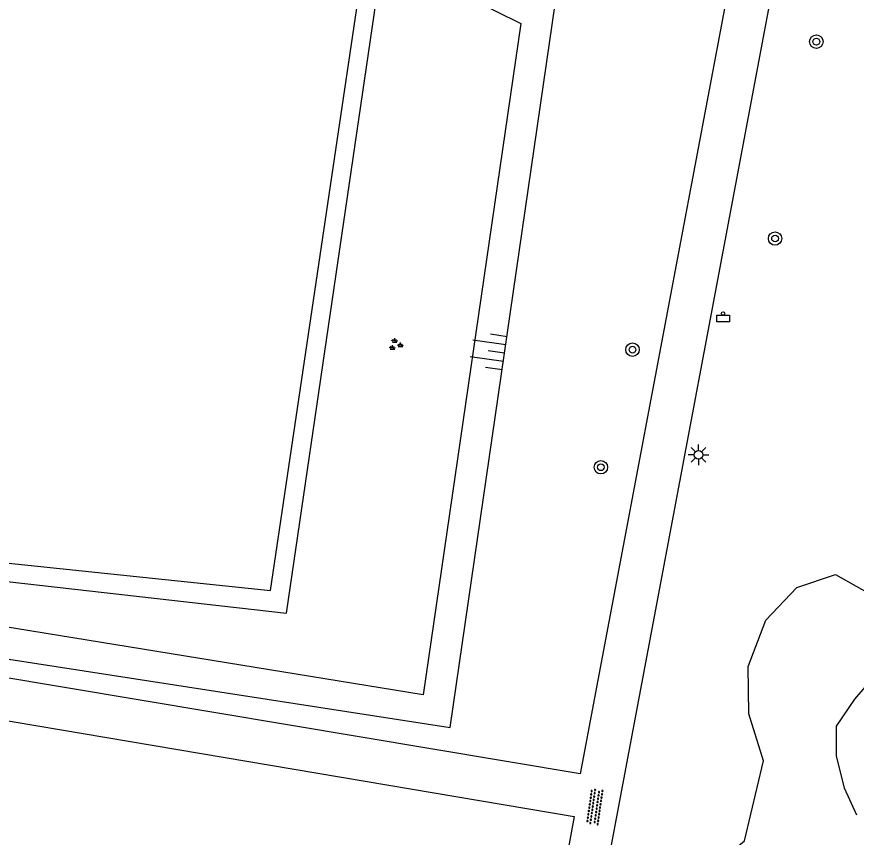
# Model space of a CAD drawing. Extents: x 132999 to 136000, y 398499 to 400501.
# Drawn here: x 133624.5 to 133674.5, y 399860.4 to 399909.4 of the extents above; entities that cross this region are included whole.
import ezdxf

# ---------------------------------------------------------------- set-up
doc = ezdxf.new("R2010")
doc.units = 0
for name, color, linetype in [('gg-knt-BGT kruinlijn', 7, 'Continuous'), ('gg-knt-bovenkant onderkant talud', 7, 'Continuous'), ('gg-knt-onverhard', 7, 'Continuous'), ('gg-kntw-bovenkant insteek waterloop', 7, 'Continuous'), ('gg-kntw-waterlijn', 7, 'Continuous'), ('gt-grn-groengrens', 7, 'Continuous'), ('gt-symb-afvalbak', 7, 'Continuous'), ('gt-symb-boom', 7, 'Continuous'), ('gt-symb-groenvak', 7, 'Continuous'), ('gt-symb-lichtmast', 7, 'Continuous'), ('gt-symb-overige verharding', 7, 'Continuous'), ('gt-symb-talud symbool', 7, 'Continuous')]:
    doc.layers.add(name, color=color, linetype=linetype)

# ---------------------------------------------------------------- blocks, each defined once
blk = doc.blocks.new('gt0-OVH')
at = {"layer": 'gt-symb-overige verharding'}
for points in [[(-0.972, 0.298), (-0.967, 0.308), (-0.965, 0.319), (-0.966, 0.33), (-0.971, 0.34), (-0.978, 0.348), (-0.988, 0.353), (-0.999, 0.355), (-1.01, 0.354), (-1.02, 0.349), (-1.028, 0.342), (-1.033, 0.332), (-1.035, 0.321), (-1.034, 0.31), (-1.029, 0.3), (-1.022, 0.292), (-1.012, 0.287), (-1.001, 0.285), (-0.99, 0.286), (-0.98, 0.291)], [(-0.872, 0.106), (-0.867, 0.116), (-0.865, 0.126), (-0.866, 0.137), (-0.871, 0.147), (-0.878, 0.156), (-0.888, 0.161), (-0.899, 0.163), (-0.91, 0.162), (-0.92, 0.157), (-0.928, 0.15), (-0.933, 0.14), (-0.935, 0.129), (-0.934, 0.118), (-0.929, 0.108), (-0.922, 0.1), (-0.912, 0.095), (-0.901, 0.092), (-0.89, 0.094), (-0.88, 0.098)], [(-0.772, 0.298), (-0.767, 0.308), (-0.765, 0.319), (-0.766, 0.33), (-0.771, 0.34), (-0.778, 0.348), (-0.788, 0.353), (-0.799, 0.355), (-0.81, 0.354), (-0.82, 0.349), (-0.828, 0.342), (-0.833, 0.332), (-0.835, 0.321), (-0.834, 0.31), (-0.829, 0.3), (-0.822, 0.292), (-0.812, 0.287), (-0.801, 0.285), (-0.79, 0.286), (-0.78, 0.291)], [(-0.672, 0.106), (-0.667, 0.116), (-0.665, 0.126), (-0.666, 0.137), (-0.671, 0.147), (-0.678, 0.156), (-0.688, 0.161), (-0.699, 0.163), (-0.71, 0.162), (-0.72, 0.157), (-0.728, 0.15), (-0.733, 0.14), (-0.735, 0.129), (-0.734, 0.118), (-0.729, 0.108), (-0.722, 0.1), (-0.712, 0.095), (-0.701, 0.092), (-0.69, 0.094), (-0.68, 0.098)], [(-0.572, 0.298), (-0.567, 0.308), (-0.565, 0.319), (-0.566, 0.33), (-0.571, 0.34), (-0.578, 0.348), (-0.588, 0.353), (-0.599, 0.355), (-0.61, 0.354), (-0.62, 0.349), (-0.628, 0.342), (-0.633, 0.332), (-0.635, 0.321), (-0.634, 0.31), (-0.629, 0.3), (-0.622, 0.292), (-0.612, 0.287), (-0.601, 0.285), (-0.59, 0.286), (-0.58, 0.291)], [(-0.472, 0.106), (-0.467, 0.116), (-0.465, 0.126), (-0.466, 0.137), (-0.471, 0.147), (-0.478, 0.156), (-0.488, 0.161), (-0.499, 0.163), (-0.51, 0.162), (-0.52, 0.157), (-0.528, 0.15), (-0.533, 0.14), (-0.535, 0.129), (-0.534, 0.118), (-0.529, 0.108), (-0.522, 0.1), (-0.512, 0.095), (-0.501, 0.092), (-0.49, 0.094), (-0.48, 0.098)], [(-0.372, 0.298), (-0.367, 0.308), (-0.365, 0.319), (-0.366, 0.33), (-0.371, 0.34), (-0.378, 0.348), (-0.388, 0.353), (-0.399, 0.355), (-0.41, 0.354), (-0.42, 0.349), (-0.428, 0.342), (-0.433, 0.332), (-0.435, 0.321), (-0.434, 0.31), (-0.429, 0.3), (-0.422, 0.292), (-0.412, 0.287), (-0.401, 0.285), (-0.39, 0.286), (-0.38, 0.291)], [(-0.272, 0.106), (-0.267, 0.116), (-0.265, 0.126), (-0.266, 0.137), (-0.271, 0.147), (-0.278, 0.156), (-0.288, 0.161), (-0.299, 0.163), (-0.31, 0.162), (-0.32, 0.157), (-0.328, 0.15), (-0.333, 0.14), (-0.335, 0.129), (-0.334, 0.118), (-0.329, 0.108), (-0.322, 0.1), (-0.312, 0.095), (-0.301, 0.092), (-0.29, 0.094), (-0.28, 0.098)], [(-0.172, 0.298), (-0.167, 0.308), (-0.165, 0.319), (-0.166, 0.33), (-0.171, 0.34), (-0.178, 0.348), (-0.188, 0.353), (-0.199, 0.355), (-0.21, 0.354), (-0.22, 0.349), (-0.228, 0.342), (-0.233, 0.332), (-0.235, 0.321), (-0.234, 0.31), (-0.229, 0.3), (-0.222, 0.292), (-0.212, 0.287), (-0.201, 0.285), (-0.19, 0.286), (-0.18, 0.291)], [(-0.072, 0.106), (-0.067, 0.116), (-0.065, 0.126), (-0.066, 0.137), (-0.071, 0.147), (-0.078, 0.156), (-0.088, 0.161), (-0.099, 0.163), (-0.11, 0.162), (-0.12, 0.157), (-0.128, 0.15), (-0.133, 0.14), (-0.135, 0.129), (-0.134, 0.118), (-0.129, 0.108), (-0.122, 0.1), (-0.112, 0.095), (-0.101, 0.092), (-0.09, 0.094), (-0.08, 0.098)], [(0.028, 0.298), (0.033, 0.308), (0.035, 0.319), (0.034, 0.33), (0.029, 0.34), (0.022, 0.348), (0.012, 0.353), (0.001, 0.355), (-0.01, 0.354), (-0.02, 0.349), (-0.028, 0.342), (-0.033, 0.332), (-0.035, 0.321), (-0.034, 0.31), (-0.029, 0.3), (-0.022, 0.292), (-0.012, 0.287), (-0.001, 0.285), (0.01, 0.286), (0.02, 0.291)], [(0.128, 0.106), (0.133, 0.116), (0.135, 0.126), (0.134, 0.137), (0.129, 0.147), (0.122, 0.156), (0.112, 0.161), (0.101, 0.163), (0.09, 0.162), (0.08, 0.157), (0.072, 0.15), (0.067, 0.14), (0.065, 0.129), (0.066, 0.118), (0.071, 0.108), (0.078, 0.1), (0.088, 0.095), (0.099, 0.092), (0.11, 0.094), (0.12, 0.098)], [(0.228, 0.298), (0.233, 0.308), (0.235, 0.319), (0.234, 0.33), (0.229, 0.34), (0.222, 0.348), (0.212, 0.353), (0.201, 0.355), (0.19, 0.354), (0.18, 0.349), (0.172, 0.342), (0.167, 0.332), (0.165, 0.321), (0.166, 0.31), (0.171, 0.3), (0.178, 0.292), (0.188, 0.287), (0.199, 0.285), (0.21, 0.286), (0.22, 0.291)], [(0.328, 0.106), (0.333, 0.116), (0.335, 0.126), (0.334, 0.137), (0.329, 0.147), (0.322, 0.156), (0.312, 0.161), (0.301, 0.163), (0.29, 0.162), (0.28, 0.157), (0.272, 0.15), (0.267, 0.14), (0.265, 0.129), (0.266, 0.118), (0.271, 0.108), (0.278, 0.1), (0.288, 0.095), (0.299, 0.092), (0.31, 0.094), (0.32, 0.098)], [(0.428, 0.298), (0.433, 0.308), (0.435, 0.319), (0.434, 0.33), (0.429, 0.34), (0.422, 0.348), (0.412, 0.353), (0.401, 0.355), (0.39, 0.354), (0.38, 0.349), (0.372, 0.342), (0.367, 0.332), (0.365, 0.321), (0.366, 0.31), (0.371, 0.3), (0.378, 0.292), (0.388, 0.287), (0.399, 0.285), (0.41, 0.286), (0.42, 0.291)], [(0.528, 0.106), (0.533, 0.116), (0.535, 0.126), (0.534, 0.137), (0.529, 0.147), (0.522, 0.156), (0.512, 0.161), (0.501, 0.163), (0.49, 0.162), (0.48, 0.157), (0.472, 0.15), (0.467, 0.14), (0.465, 0.129), (0.466, 0.118), (0.471, 0.108), (0.478, 0.1), (0.488, 0.095), (0.499, 0.092), (0.51, 0.094), (0.52, 0.098)], [(0.628, 0.298), (0.633, 0.308), (0.635, 0.319), (0.634, 0.33), (0.629, 0.34), (0.622, 0.348), (0.612, 0.353), (0.601, 0.355), (0.59, 0.354), (0.58, 0.349), (0.572, 0.342), (0.567, 0.332), (0.565, 0.321), (0.566, 0.31), (0.571, 0.3), (0.578, 0.292), (0.588, 0.287), (0.599, 0.285), (0.61, 0.286), (0.62, 0.291)], [(0.728, 0.106), (0.733, 0.116), (0.735, 0.126), (0.734, 0.137), (0.729, 0.147), (0.722, 0.156), (0.712, 0.161), (0.701, 0.163), (0.69, 0.162), (0.68, 0.157), (0.672, 0.15), (0.667, 0.14), (0.665, 0.129), (0.666, 0.118), (0.671, 0.108), (0.678, 0.1), (0.688, 0.095), (0.699, 0.092), (0.71, 0.094), (0.72, 0.098)], [(0.828, 0.298), (0.833, 0.308), (0.835, 0.319), (0.834, 0.33), (0.829, 0.34), (0.822, 0.348), (0.812, 0.353), (0.801, 0.355), (0.79, 0.354), (0.78, 0.349), (0.772, 0.342), (0.767, 0.332), (0.765, 0.321), (0.766, 0.31), (0.771, 0.3), (0.778, 0.292), (0.788, 0.287), (0.799, 0.285), (0.81, 0.286), (0.82, 0.291)], [(0.928, 0.106), (0.933, 0.116), (0.935, 0.126), (0.934, 0.137), (0.929, 0.147), (0.922, 0.156), (0.912, 0.161), (0.901, 0.163), (0.89, 0.162), (0.88, 0.157), (0.872, 0.15), (0.867, 0.14), (0.865, 0.129), (0.866, 0.118), (0.871, 0.108), (0.878, 0.1), (0.888, 0.095), (0.899, 0.092), (0.91, 0.094), (0.92, 0.098)], [(1.028, 0.298), (1.033, 0.308), (1.035, 0.319), (1.034, 0.33), (1.029, 0.34), (1.022, 0.348), (1.012, 0.353), (1.001, 0.355), (0.99, 0.354), (0.98, 0.349), (0.972, 0.342), (0.967, 0.332), (0.965, 0.321), (0.966, 0.31), (0.971, 0.3), (0.978, 0.292), (0.988, 0.287), (0.999, 0.285), (1.01, 0.286), (1.02, 0.291)], [(-0.972, -0.142), (-0.967, -0.132), (-0.965, -0.121), (-0.966, -0.11), (-0.971, -0.1), (-0.978, -0.092), (-0.988, -0.087), (-0.999, -0.085), (-1.01, -0.086), (-1.02, -0.091), (-1.028, -0.098), (-1.033, -0.108), (-1.035, -0.119), (-1.034, -0.13), (-1.029, -0.14), (-1.022, -0.148), (-1.012, -0.153), (-1.001, -0.155), (-0.99, -0.154), (-0.98, -0.149)], [(-0.872, -0.334), (-0.867, -0.324), (-0.865, -0.314), (-0.866, -0.303), (-0.871, -0.293), (-0.878, -0.284), (-0.888, -0.279), (-0.899, -0.277), (-0.91, -0.278), (-0.92, -0.283), (-0.928, -0.29), (-0.933, -0.3), (-0.935, -0.311), (-0.934, -0.322), (-0.929, -0.332), (-0.922, -0.34), (-0.912, -0.345), (-0.901, -0.348), (-0.89, -0.346), (-0.88, -0.342)], [(-0.772, -0.142), (-0.767, -0.132), (-0.765, -0.121), (-0.766, -0.11), (-0.771, -0.1), (-0.778, -0.092), (-0.788, -0.087), (-0.799, -0.085), (-0.81, -0.086), (-0.82, -0.091), (-0.828, -0.098), (-0.833, -0.108), (-0.835, -0.119), (-0.834, -0.13), (-0.829, -0.14), (-0.822, -0.148), (-0.812, -0.153), (-0.801, -0.155), (-0.79, -0.154), (-0.78, -0.149)], [(-0.672, -0.334), (-0.667, -0.324), (-0.665, -0.314), (-0.666, -0.303), (-0.671, -0.293), (-0.678, -0.284), (-0.688, -0.279), (-0.699, -0.277), (-0.71, -0.278), (-0.72, -0.283), (-0.728, -0.29), (-0.733, -0.3), (-0.735, -0.311), (-0.734, -0.322), (-0.729, -0.332), (-0.722, -0.34), (-0.712, -0.345), (-0.701, -0.348), (-0.69, -0.346), (-0.68, -0.342)], [(-0.572, -0.142), (-0.567, -0.132), (-0.565, -0.121), (-0.566, -0.11), (-0.571, -0.1), (-0.578, -0.092), (-0.588, -0.087), (-0.599, -0.085), (-0.61, -0.086), (-0.62, -0.091), (-0.628, -0.098), (-0.633, -0.108), (-0.635, -0.119), (-0.634, -0.13), (-0.629, -0.14), (-0.622, -0.148), (-0.612, -0.153), (-0.601, -0.155), (-0.59, -0.154), (-0.58, -0.149)], [(-0.472, -0.334), (-0.467, -0.324), (-0.465, -0.314), (-0.466, -0.303), (-0.471, -0.293), (-0.478, -0.284), (-0.488, -0.279), (-0.499, -0.277), (-0.51, -0.278), (-0.52, -0.283), (-0.528, -0.29), (-0.533, -0.3), (-0.535, -0.311), (-0.534, -0.322), (-0.529, -0.332), (-0.522, -0.34), (-0.512, -0.345), (-0.501, -0.348), (-0.49, -0.346), (-0.48, -0.342)], [(-0.372, -0.142), (-0.367, -0.132), (-0.365, -0.121), (-0.366, -0.11), (-0.371, -0.1), (-0.378, -0.092), (-0.388, -0.087), (-0.399, -0.085), (-0.41, -0.086), (-0.42, -0.091), (-0.428, -0.098), (-0.433, -0.108), (-0.435, -0.119), (-0.434, -0.13), (-0.429, -0.14), (-0.422, -0.148), (-0.412, -0.153), (-0.401, -0.155), (-0.39, -0.154), (-0.38, -0.149)], [(-0.272, -0.334), (-0.267, -0.324), (-0.265, -0.314), (-0.266, -0.303), (-0.271, -0.293), (-0.278, -0.284), (-0.288, -0.279), (-0.299, -0.277), (-0.31, -0.278), (-0.32, -0.283), (-0.328, -0.29), (-0.333, -0.3), (-0.335, -0.311), (-0.334, -0.322), (-0.329, -0.332), (-0.322, -0.34), (-0.312, -0.345), (-0.301, -0.348), (-0.29, -0.346), (-0.28, -0.342)], [(-0.172, -0.142), (-0.167, -0.132), (-0.165, -0.121), (-0.166, -0.11), (-0.171, -0.1), (-0.178, -0.092), (-0.188, -0.087), (-0.199, -0.085), (-0.21, -0.086), (-0.22, -0.091), (-0.228, -0.098), (-0.233, -0.108), (-0.235, -0.119), (-0.234, -0.13), (-0.229, -0.14), (-0.222, -0.148), (-0.212, -0.153), (-0.201, -0.155), (-0.19, -0.154), (-0.18, -0.149)], [(-0.072, -0.334), (-0.067, -0.324), (-0.065, -0.314), (-0.066, -0.303), (-0.071, -0.293), (-0.078, -0.284), (-0.088, -0.279), (-0.099, -0.277), (-0.11, -0.278), (-0.12, -0.283), (-0.128, -0.29), (-0.133, -0.3), (-0.135, -0.311), (-0.134, -0.322), (-0.129, -0.332), (-0.122, -0.34), (-0.112, -0.345), (-0.101, -0.348), (-0.09, -0.346), (-0.08, -0.342)], [(0.028, -0.142), (0.033, -0.132), (0.035, -0.121), (0.034, -0.11), (0.029, -0.1), (0.022, -0.092), (0.012, -0.087), (0.001, -0.085), (-0.01, -0.086), (-0.02, -0.091), (-0.028, -0.098), (-0.033, -0.108), (-0.035, -0.119), (-0.034, -0.13), (-0.029, -0.14), (-0.022, -0.148), (-0.012, -0.153), (-0.001, -0.155), (0.01, -0.154), (0.02, -0.149)], [(0.128, -0.334), (0.133, -0.324), (0.135, -0.314), (0.134, -0.303), (0.129, -0.293), (0.122, -0.284), (0.112, -0.279), (0.101, -0.277), (0.09, -0.278), (0.08, -0.283), (0.072, -0.29), (0.067, -0.3), (0.065, -0.311), (0.066, -0.322), (0.071, -0.332), (0.078, -0.34), (0.088, -0.345), (0.099, -0.348), (0.11, -0.346), (0.12, -0.342)], [(0.228, -0.142), (0.233, -0.132), (0.235, -0.121), (0.234, -0.11), (0.229, -0.1), (0.222, -0.092), (0.212, -0.087), (0.201, -0.085), (0.19, -0.086), (0.18, -0.091), (0.172, -0.098), (0.167, -0.108), (0.165, -0.119), (0.166, -0.13), (0.171, -0.14), (0.178, -0.148), (0.188, -0.153), (0.199, -0.155), (0.21, -0.154), (0.22, -0.149)], [(0.328, -0.334), (0.333, -0.324), (0.335, -0.314), (0.334, -0.303), (0.329, -0.293), (0.322, -0.284), (0.312, -0.279), (0.301, -0.277), (0.29, -0.278), (0.28, -0.283), (0.272, -0.29), (0.267, -0.3), (0.265, -0.311), (0.266, -0.322), (0.271, -0.332), (0.278, -0.34), (0.288, -0.345), (0.299, -0.348), (0.31, -0.346), (0.32, -0.342)], [(0.428, -0.142), (0.433, -0.132), (0.435, -0.121), (0.434, -0.11), (0.429, -0.1), (0.422, -0.092), (0.412, -0.087), (0.401, -0.085), (0.39, -0.086), (0.38, -0.091), (0.372, -0.098), (0.367, -0.108), (0.365, -0.119), (0.366, -0.13), (0.371, -0.14), (0.378, -0.148), (0.388, -0.153), (0.399, -0.155), (0.41, -0.154), (0.42, -0.149)], [(0.528, -0.334), (0.533, -0.324), (0.535, -0.314), (0.534, -0.303), (0.529, -0.293), (0.522, -0.284), (0.512, -0.279), (0.501, -0.277), (0.49, -0.278), (0.48, -0.283), (0.472, -0.29), (0.467, -0.3), (0.465, -0.311), (0.466, -0.322), (0.471, -0.332), (0.478, -0.34), (0.488, -0.345), (0.499, -0.348), (0.51, -0.346), (0.52, -0.342)], [(0.628, -0.142), (0.633, -0.132), (0.635, -0.121), (0.634, -0.11), (0.629, -0.1), (0.622, -0.092), (0.612, -0.087), (0.601, -0.085), (0.59, -0.086), (0.58, -0.091), (0.572, -0.098), (0.567, -0.108), (0.565, -0.119), (0.566, -0.13), (0.571, -0.14), (0.578, -0.148), (0.588, -0.153), (0.599, -0.155), (0.61, -0.154), (0.62, -0.149)], [(0.728, -0.334), (0.733, -0.324), (0.735, -0.314), (0.734, -0.303), (0.729, -0.293), (0.722, -0.284), (0.712, -0.279), (0.701, -0.277), (0.69, -0.278), (0.68, -0.283), (0.672, -0.29), (0.667, -0.3), (0.665, -0.311), (0.666, -0.322), (0.671, -0.332), (0.678, -0.34), (0.688, -0.345), (0.699, -0.348), (0.71, -0.346), (0.72, -0.342)], [(0.828, -0.142), (0.833, -0.132), (0.835, -0.121), (0.834, -0.11), (0.829, -0.1), (0.822, -0.092), (0.812, -0.087), (0.801, -0.085), (0.79, -0.086), (0.78, -0.091), (0.772, -0.098), (0.767, -0.108), (0.765, -0.119), (0.766, -0.13), (0.771, -0.14), (0.778, -0.148), (0.788, -0.153), (0.799, -0.155), (0.81, -0.154), (0.82, -0.149)], [(0.928, -0.334), (0.933, -0.324), (0.935, -0.314), (0.934, -0.303), (0.929, -0.293), (0.922, -0.284), (0.912, -0.279), (0.901, -0.277), (0.89, -0.278), (0.88, -0.283), (0.872, -0.29), (0.867, -0.3), (0.865, -0.311), (0.866, -0.322), (0.871, -0.332), (0.878, -0.34), (0.888, -0.345), (0.899, -0.348), (0.91, -0.346), (0.92, -0.342)], [(1.028, -0.142), (1.033, -0.132), (1.035, -0.121), (1.034, -0.11), (1.029, -0.1), (1.022, -0.092), (1.012, -0.087), (1.001, -0.085), (0.99, -0.086), (0.98, -0.091), (0.972, -0.098), (0.967, -0.108), (0.965, -0.119), (0.966, -0.13), (0.971, -0.14), (0.978, -0.148), (0.988, -0.153), (0.999, -0.155), (1.01, -0.154), (1.02, -0.149)]]:
    blk.add_lwpolyline(points, close=True, dxfattribs=at)
blk = doc.blocks.new('gt0-BOOM')
at = {"layer": 'gt-symb-boom'}
for radius in [0.4, 0.2]:
    blk.add_circle((0, 0), radius, dxfattribs=at)
blk = doc.blocks.new('gt0-GRVAK')
at = {"layer": 'gt-symb-groenvak'}
for p, q in [((-0.11, 0.189), (-0.228, 0.24)), ((-0.182, 0.153), (0.088, 0.153)), ((-0.091, 0.211), (-0.156, 0.322)), ((-0.047, 0.214), (-0.047, 0.393)), ((-0.004, 0.211), (0.061, 0.322)), ((0.015, 0.189), (0.133, 0.24)), ((0.262, -0.052), (0.197, 0.059)), ((0.305, -0.049), (0.305, 0.13)), ((0.349, -0.052), (0.414, 0.059)), ((-0.245, -0.228), (-0.363, -0.177)), ((-0.318, -0.264), (-0.047, -0.264)), ((-0.226, -0.206), (-0.291, -0.095)), ((-0.183, -0.203), (-0.183, -0.024)), ((-0.139, -0.206), (-0.074, -0.095)), ((-0.12, -0.228), (-0.002, -0.177)), ((0.243, -0.074), (0.125, -0.023)), ((0.17, -0.11), (0.441, -0.11)), ((0.368, -0.074), (0.486, -0.023))]:
    blk.add_line(p, q, dxfattribs=at)
blk = doc.blocks.new('gt0-TALUD_1')
at = {"layer": 'gt-symb-talud symbool'}
for p, q in [((-1, -1), (-1, 0)), ((-0.5, -2), (-0.5, 0)), ((0, -1), (0, 0)), ((0.5, -2), (0.5, 0)), ((1, -1), (1, 0))]:
    blk.add_line(p, q, dxfattribs=at)
blk = doc.blocks.new('gt0-LMAST')
at = {"layer": 'gt-symb-lichtmast'}
for p, q in [((-0.005, 0.246), (-0.005, 0.621)), ((-0.182, 0.173), (-0.447, 0.438)), ((0.172, 0.173), (0.437, 0.438)), ((-0.255, -0.004), (-0.63, -0.004)), ((-0.182, -0.181), (-0.447, -0.446)), ((-0.005, -0.254), (-0.005, -0.629)), ((0.437, -0.446), (0.172, -0.181)), ((0.245, -0.004), (0.62, -0.004))]:
    blk.add_line(p, q, dxfattribs=at)
blk.add_circle((-0.005, -0.004), 0.25, dxfattribs=at)
blk = doc.blocks.new('gt0-ABAK')
at = {"layer": 'gt-symb-afvalbak'}
blk.add_lwpolyline([(0.375, -0.5), (-0.375, -0.5), (-0.375, -0.1), (0.375, -0.1)], close=True, dxfattribs=at)
blk.add_circle((0, 0), 0.1, dxfattribs=at)

msp = doc.modelspace()

# ---------------------------------------------------------------- linework, layer by layer
at = {"layer": 'gg-knt-BGT kruinlijn'}
msp.add_lwpolyline([(133570.778, 399879.273), (133650.316, 399866.971), (133656.598, 399910.256), (133629.881, 399922.999)], dxfattribs=at)
at = {"layer": 'gg-knt-bovenkant onderkant talud'}
msp.add_lwpolyline([(133629.133, 399921.515), (133654.515, 399908.952), (133648.696, 399868.915), (133574.253, 399881.027), (133573.871, 399881.344)], dxfattribs=at)
at = {"layer": 'gg-knt-onverhard'}
for points in [[(133655.101, 399967.667), (133676.87, 399963.952), (133658.063, 399864.209), (133570.502, 399878.867)], [(133671.484, 399921.491), (133658.705, 399853.501), (133658.464, 399850.011)], [(133562.608, 399880.705), (133565.791, 399878.146), (133569.818, 399876.521), (133657.703, 399861.657), (133655.645, 399850.391)]]:
    msp.add_lwpolyline(points, dxfattribs=at)
at = {"layer": 'gg-kntw-bovenkant insteek waterloop'}
msp.add_lwpolyline([(133573.871, 399881.344), (133640.547, 399873.789), (133646.226, 399912.622), (133628.94, 399921.132)], dxfattribs=at)
at = {"layer": 'gg-kntw-waterlijn'}
msp.add_lwpolyline([(133573.101, 399882.079), (133639.591, 399875.151), (133645.119, 399912.45), (133605.267, 399931.373), (133617.709, 399951.094), (133617.985, 399950.902)], dxfattribs=at)
at = {"layer": 'gt-grn-groengrens'}
for points in [[(133668.124, 399852.912), (133666.242, 399853.728), (133665.239, 399854.914), (133664.496, 399856.51), (133665.908, 399858.59), (133667.876, 399860.205), (133669.003, 399864.98), (133668.131, 399867.78), (133668.094, 399870.606), (133669.141, 399873.363), (133670.992, 399875.322), (133673.293, 399876.102), (133675.306, 399874.969)], [(133675.693, 399870.116), (133674.427, 399868.665), (133673.346, 399867.044), (133673.339, 399865.259), (133673.812, 399863.362), (133674.555, 399861.753)]]:
    msp.add_lwpolyline(points, dxfattribs=at)

# ---------------------------------------------------------------- block references
at = {"layer": 'gt-symb-afvalbak'}
msp.add_blockref('gt0-ABAK', (133666.594, 399891.664), dxfattribs=at)
at = {"layer": 'gt-symb-boom'}
for p in [(133672.154, 399907.879), (133669.691, 399896.133), (133661.187, 399889.506), (133659.299, 399882.492)]:
    msp.add_blockref('gt0-BOOM', p, dxfattribs=at)
at = {"layer": 'gt-symb-groenvak'}
msp.add_blockref('gt0-GRVAK', (133647.046, 399889.804), dxfattribs=at)
at = {"layer": 'gt-symb-lichtmast'}
msp.add_blockref('gt0-LMAST', (133665.128, 399883.239), dxfattribs=at)
at = {"layer": 'gt-symb-overige verharding', "rotation": -98.16250946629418}
msp.add_blockref('gt0-OVH', (133658.934, 399862.242), dxfattribs=at)
at = {"layer": 'gt-symb-talud symbool', "xscale": 1.0004179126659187, "yscale": 1.0004179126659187, "rotation": -98.27589282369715}
msp.add_blockref('gt0-TALUD_1', (133653.56, 399889.312), dxfattribs=at)

doc.saveas('drawing.dxf')
